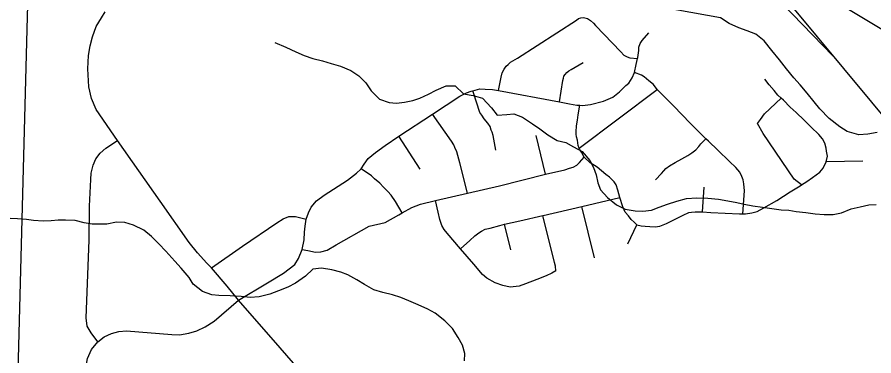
# Model space of a CAD drawing. Extents: x 114843 to 284848, y 317643 to 566895.
# Drawn here: x 172907 to 179255, y 398094 to 400602 of the extents above; entities that cross this region are included whole.
import ezdxf

# ---------------------------------------------------------------- set-up
doc = ezdxf.new("R2010")
doc.units = 0
for name, color, linetype in [('GM_X_City_Street', 7, 'Continuous'), ('GM_X_County_Road', 7, 'Continuous'), ('GM_X_Interstate_Route', 7, 'Continuous'), ('GM_X_Minor_River', 7, 'Continuous'), ('GM_X_Rail_Line', 7, 'Continuous')]:
    doc.layers.add(name, color=color, linetype=linetype)

msp = doc.modelspace()

# ---------------------------------------------------------------- linework, layer by layer
at = {"layer": 'GM_X_City_Street'}
for p, q in [((177071.2, 399631.5), (177650.5, 400065.2)), ((176822.6, 399438), (176753.5, 399726)), ((175893.9, 399476.4), (175736.7, 399719.7)), ((179173.7, 399534.8), (178901, 399529.8)), ((177985.8, 399159.8), (177998, 399343.7)), ((177186.6, 398820.7), (177090.8, 399199.8)), ((176564.5, 398879), (176519.6, 399067.9)), ((177432.8, 398923.3), (177499.9, 399063.4))]:
    msp.add_line(p, q, dxfattribs=at)
for points in [[(176475.1, 400057.4), (176493.1, 400157), (176501.2, 400188.6), (176516.3, 400217.1), (176530.2, 400239), (176546, 400252.2), (176561.9, 400268.2), (176614.2, 400297), (177052.4, 400580.4), (177067.2, 400590.7), (177084.9, 400596.1), (177100.6, 400597.7), (177113.4, 400597.4), (177133.9, 400591.2), (177155.3, 400577.3), (177178.7, 400556.6), (177192.2, 400540.9), (177381.5, 400345.4), (177402.8, 400320.8), (177427.2, 400306.8), (177446.7, 400300.7), (177504.8, 400295.5)], [(174548.4, 398506.8), (174763.1, 398635.4), (174880, 398705.6), (174923.5, 398737.9), (174964.9, 398770.3), (174993.4, 398815.3), (175018.6, 398880.6), (175035.1, 398953.3), (175037.9, 399009.9), (175040.8, 399053.7), (175047.9, 399105), (175066.8, 399153.1), (175086.7, 399194.9), (175124.9, 399241.1), (175182.2, 399284.2), (175356.5, 399395.4), (175422.9, 399445.9), (175453.6, 399476), (175455.7, 399479.3), (175478.5, 399514), (175507.3, 399554.8), (175563.7, 399598.9), (175633.9, 399652.3), (175736.7, 399719.7), (175985.3, 399882.7), (176188.7, 400016.1), (176237, 400041.1), (176272.4, 400054.8), (176284.8, 400057), (176300.9, 400059.9), (176336.3, 400070.8), (176374.5, 400069), (176429.4, 400065.9), (176475.1, 400057.4), (176927.3, 399973.9), (176999.1, 399960.6), (177053.9, 399950.8), (177076.8, 399949.2), (177096, 399948), (177155.9, 399954.4), (177252.2, 399978.4), (177320.2, 400009.7), (177371.6, 400049), (177417.2, 400096.2), (177440.9, 400114), (177463.9, 400152), (177480.9, 400192.1), (177493.3, 400251.5), (177504.8, 400295.5), (177506.5, 400302.3), (177513, 400355.1), (177514.2, 400380.1), (177523.3, 400406.9), (177539.2, 400427.7), (177587.8, 400485.4)], [(176927.3, 399973.9), (176950.8, 400132), (176954.9, 400150.2), (176959, 400164.6), (176967.9, 400176.9), (176980.8, 400193), (176994.7, 400205.2), (177011.4, 400214.5), (177102.1, 400265.5)], [(178283.3, 399145.8), (178295.8, 399315.3), (178291.4, 399366.5), (178285.8, 399397.4), (178277.2, 399422.6), (178262.8, 399453.7), (178232.8, 399488), (178185.2, 399533.3), (178098.8, 399617), (178030.8, 399682.9), (178010.6, 399701.2), (177894.9, 399816.6), (177772.6, 399942.4), (177701.7, 400015.2), (177650.5, 400065.2), (177622.2, 400102.5), (177589.1, 400130.1), (177554.1, 400158.8), (177534.7, 400170.8), (177480.9, 400192.1)], [(178901, 399529.8), (178911.2, 399572), (178904.8, 399609.7), (178901.1, 399631.9), (178892.6, 399669.6), (178875.3, 399699.8), (178848.1, 399732.2), (178790.9, 399788.2), (178739.4, 399838.4), (178680.2, 399895.5), (178635.5, 399935.9), (178585, 399988), (178569.5, 400001.5), (178544.2, 400023.5), (178517.1, 400057.7), (178479.3, 400100.9), (178447.1, 400143.1)], [(176454.3, 399617.7), (176434.8, 399726), (176426.2, 399751.2), (176419.5, 399765.8), (176411.9, 399790.9), (176394.5, 399817.3), (176368.4, 399849.6), (176350, 399877), (176335.5, 399894.6), (176328.8, 399916.9), (176317.4, 399950.8), (176284.8, 400057)], [(178718.7, 399359.3), (178664.9, 399403.1), (178435.9, 399741.3), (178394.2, 399813.1), (178414.6, 399844.1), (178445.2, 399885.5), (178569.5, 400001.5)], [(177499.9, 399063.4), (177478.5, 399084.1), (177456.2, 399103.8), (177436.9, 399130.2), (177413.6, 399157.6), (177396.3, 399196.5), (177373.5, 399265.4), (177359.3, 399320.5), (177345, 399360.3), (177331.5, 399382.7), (177296.6, 399418.1), (177270.3, 399436), (177204.2, 399490.4), (177153.5, 399524.1), (177108.8, 399564.5), (177089.6, 399602.5), (177073.1, 399625), (177071.2, 399631.5), (177065.6, 399651.1), (177059.1, 399691.7), (177052.5, 399714.9), (177048.8, 399736.2), (177048.9, 399753.5), (177052.3, 399797.7), (177060.6, 399838), (177063.9, 399879.3), (177076.8, 399949.2)], [(176244.8, 399298.9), (176188.6, 399522.2), (176164.9, 399605.5), (176149.5, 399637.6), (176142.8, 399657), (176126.5, 399682.4), (175985.3, 399882.7)], [(173523.2, 399594.6), (173565.7, 399631.2), (173650.6, 399689.5)], [(177638.6, 399397.5), (177682.2, 399444.7), (177700.1, 399464.5), (177715, 399481.6), (177740.6, 399500.3), (177784.1, 399526.3), (177833.4, 399552.2), (177875.8, 399576.4), (177906.4, 399596.9), (177936, 399620.3), (177958.8, 399643.9), (177972.8, 399662.9), (178010.6, 399701.2)], [(173453.8, 399399.2), (173456, 399446.8), (173470.5, 399506.7), (173489.4, 399553.8), (173523.2, 399594.6)], [(175018.6, 398880.6), (175062.4, 398873.4), (175119, 398861), (175157.4, 398863.5), (175205.4, 398877.7), (175272.4, 398916.6), (175516.9, 399055), (175635, 399082.3), (175735.5, 399137), (175761, 399151.8), (175832.2, 399191.8), (175896.2, 399216.4), (176007.7, 399244.5), (176244.8, 399298.9), (176482, 399353.4), (176822.6, 399438), (176966.7, 399471.3), (177000.1, 399483.1), (177026.7, 399490.2), (177054.3, 399505), (177075.1, 399526.7), (177108.8, 399564.5)], [(175761, 399151.8), (175711.1, 399236.7), (175679.2, 399282.6), (175654, 399311.1), (175621.9, 399343.5), (175594.8, 399372.9), (175555.9, 399403.6), (175533.5, 399426.2), (175455.7, 399479.3)], [(177499.9, 399063.4), (177532.2, 399057.9), (177560.6, 399055.4), (177594.9, 399051.8), (177634.1, 399049.1), (177669.5, 399055.1), (177718.7, 399074.2), (177842.9, 399135.2), (177884.3, 399154.5), (177902.9, 399158.9), (177930.4, 399159.3), (177980.4, 399160.2), (177985.8, 399159.8), (178048, 399154.9), (178258.7, 399144.7), (178283.3, 399145.8), (178303.9, 399146.7), (178351, 399152.4), (178390.3, 399163.2), (178440.6, 399189.1), (178536.3, 399244.8), (178634, 399308.3), (178709, 399352.9), (178718.7, 399359.3), (178758.3, 399385.5), (178801.8, 399415.4), (178854.2, 399454.8), (178879, 399484.1), (178901, 399529.8)], [(174338.3, 395571.3), (174272, 395983.1), (174231.9, 396178.6), (174187.1, 396331.8), (174099.4, 396509.8), (174022.8, 396650), (173801.4, 396998.5), (173488.5, 397448.8), (173440.9, 397536), (173419, 397612.7), (173409.9, 397689.5), (173404.6, 397830.3), (173414.2, 397992.6), (173428.5, 398073.9), (173457.9, 398142.4), (173504.5, 398198.3), (173457, 398264.1), (173426.8, 398315.1), (173417.8, 398374.8), (173441.4, 398951.4), (173444.9, 399203.4), (173453.8, 399399.2)], [(176898.3, 398724.7), (176869.7, 398707), (176827.3, 398685.7), (176758.4, 398658.3), (176674.7, 398626.3), (176626.5, 398609.1), (176559.7, 398603.7), (176505.9, 398615.4), (176450.2, 398634.9), (176387.8, 398669.9), (176356.7, 398697.5), (176290.8, 398772.1), (176193.5, 398886.4), (176094.1, 399003.4), (176070.8, 399028.9), (176054.5, 399060.1), (176040.2, 399104.6), (176028, 399158.8), (176007.7, 399244.5)], [(176193.5, 398886.4), (176261.2, 398947.9), (176299.8, 398982.7), (176328.4, 399004.2), (176349.2, 399017.3), (176375.8, 399031.2), (176411.2, 399039.1), (176483, 399059.7), (176519.6, 399067.9), (176633.3, 399093.2), (176802.7, 399133), (176806.3, 399133.8), (177090.8, 399199.8), (177373.5, 399265.4)], [(174347, 398746.6), (174576.4, 398907.3), (174831.4, 399078.9), (174878.2, 399109.1), (174919.6, 399126.5), (174968.8, 399125.8), (175047.9, 399105)], [(176898.3, 398724.7), (176896.7, 398757.4), (176888.1, 398786.5), (176802.7, 399133)], [(173504.5, 398198.3), (173553.3, 398234.9), (173606.5, 398258.8), (173659.8, 398274.1), (173717.4, 398278.8), (174054.9, 398251.3), (174110.4, 398249.6), (174180.8, 398262.9), (174238.3, 398280.4), (174300, 398308.6), (174368, 398351.8), (174548.4, 398506.8)]]:
    msp.add_lwpolyline(points, dxfattribs=at)
at = {"layer": 'GM_X_County_Road'}
msp.add_lwpolyline([(175103.8, 397870.3), (174856.2, 398154.6), (174548.4, 398506.8), (174464.4, 398610.8), (174347, 398746.6), (174313.7, 398779.5), (174242.7, 398857.9), (174182.4, 398934.4), (173966.7, 399240.2), (173650.6, 399689.5), (173493.1, 399916.8), (173459.3, 399999.5), (173439.6, 400086.3), (173431.2, 400218.1), (173436.5, 400318.6), (173447.7, 400389.1), (173466.3, 400455.3), (173493.6, 400531.8), (173532.8, 400596.7), (173558.9, 400640.9)], dxfattribs=at)
at = {"layer": 'GM_X_Interstate_Route'}
msp.add_lwpolyline([(172889.7, 397041.2), (172984.7, 400606.9), (173002.8, 401182), (172993.8, 401567.1), (172993.5, 401577.5)], dxfattribs=at)
at = {"layer": 'GM_X_Minor_River'}
for points in [[(179279.7, 399746.7), (179209.6, 399735.1), (179143.5, 399731.5), (179057.6, 399754.1), (179003.8, 399788.6), (178924.2, 399851.2), (178854.6, 399921.8), (178812.9, 399974.2), (178761.3, 400038.6), (178709.6, 400101.1), (178661.9, 400151.5), (178608.3, 400220), (178556.7, 400286.5), (178499.1, 400355), (178443.6, 400425.5), (178381.9, 400476), (178316, 400500.4), (178254.1, 400522.9), (178184.3, 400553.4), (178118.5, 400595.9), (177582.4, 400692.9)], [(174815.7, 400414.3), (174899.5, 400379.7), (174973.3, 400345.1), (175033.2, 400318.7), (175099.1, 400296.2), (175171, 400277.7), (175234.9, 400257.3), (175302.8, 400238.8), (175380.7, 400206.3), (175438.4, 400167.8), (175490.1, 400115.4), (175531.8, 400057), (175593.4, 399994.5), (175663.3, 399970), (175717.3, 399963.6), (175777.3, 399971.3), (175839.5, 399984.9), (175891.6, 400002.6), (175955.8, 400032.3), (176012, 400060), (176086.3, 400093.6), (176152.3, 400093.2), (176214, 400034.7), (176285.9, 400022.2), (176355.8, 400001.7), (176421.4, 399929.1), (176463.1, 399876.8), (176535.1, 399880.3), (176587.2, 399886), (176653.1, 399861.5), (176726.8, 399810.9), (176780.6, 399774.5), (176840.4, 399730.1), (176908.1, 399687.5), (176972.1, 399673.1), (177029.9, 399642.7), (177093.7, 399606.2), (177151.3, 399539.7), (177179, 399487.4), (177198.7, 399435.2), (177210.3, 399375), (177230, 399322.7), (177281.6, 399266.3), (177347.3, 399211.7), (177413.1, 399179.2), (177487.1, 399166.7), (177543.1, 399164.4), (177607.2, 399172), (177665.3, 399193.7), (177725.5, 399217.4), (177795.7, 399239), (177867.9, 399258.6), (177943.9, 399264.1), (178024, 399261.6), (178103.9, 399253.1), (178173.9, 399242.6), (178239.9, 399230.1), (178293.8, 399217.8), (178357.8, 399205.3), (178429.7, 399194.9), (178499.7, 399184.4), (178569.7, 399176), (178625.7, 399171.6), (178679.7, 399163.2), (178751.6, 399154.8), (178821.6, 399144.3), (178887.6, 399139.9), (178953.6, 399139.4), (179015.8, 399153.1), (179086, 399182.7), (179154.1, 399198.3), (179218.2, 399211.9), (179272.3, 399215.6)], [(176221.4, 398058.3), (176225.7, 398110.4), (176208.1, 398172.6), (176174.5, 398229), (176132.9, 398297.4), (176077.2, 398353.9), (176005.5, 398410.4), (175951.7, 398438.8), (175879.9, 398471.3), (175810, 398501.9), (175750.2, 398526.3), (175688.2, 398546.7), (175618.3, 398563.2), (175550.4, 398583.7), (175480.6, 398622.2), (175424.8, 398656.6), (175359, 398693.1), (175305.1, 398713.5), (175239.2, 398731.9), (175163.2, 398742.5), (175099.2, 398734.8), (175044.8, 398685.1), (174970.4, 398631.4), (174912.2, 398603.7), (174844, 398576.1), (174779.8, 398550.5), (174699.6, 398530.9), (174633.6, 398525.3), (174567.6, 398533.8), (174485.6, 398538.3), (174401.6, 398540.8), (174349.6, 398545.1), (174281.7, 398569.6), (174212, 398624.2), (174182.3, 398674.5), (174122.7, 398743), (174077, 398795.4), (174009.5, 398868), (173957.8, 398922.4), (173904.1, 398978.9), (173846.4, 399023.4), (173770.6, 399061.9), (173704.7, 399080.4), (173642.6, 399082.8), (173572.5, 399069.2), (173516.5, 399069.5), (173462.5, 399067.9), (173404.5, 399078.3), (173336.6, 399096.7), (173266.6, 399099.2), (173212.5, 399097.5), (173158.5, 399093.8), (173100.4, 399092.2), (173028.4, 399096.7), (172976.4, 399103), (172910.4, 399109.4), (172856.4, 399111.8)]]:
    msp.add_lwpolyline(points, dxfattribs=at)
at = {"layer": 'GM_X_Rail_Line'}
for points in [[(169720.2, 411445.6), (171047.2, 409839.2), (172470.2, 408128.5), (173132.5, 407321.8), (175598.8, 404348.5), (176740.5, 402970.4), (177542, 402015.9), (178280.1, 401131.6), (178395.8, 400989.3), (178627.2, 400704.6), (180666, 398256.8)], [(175868.9, 402582.3), (176306.6, 402319.9), (177978.3, 401325.4), (178281.4, 401133.5), (178968.1, 400720.5), (181034.5, 399481.7)], [(178950.8, 400316.1), (178502.2, 400780.6), (178300.8, 401013.5), (178040.6, 401228.5), (178016.3, 401247), (177990.5, 401263.5), (177537.5, 401528.9)]]:
    msp.add_lwpolyline(points, dxfattribs=at)

doc.saveas('drawing.dxf')
